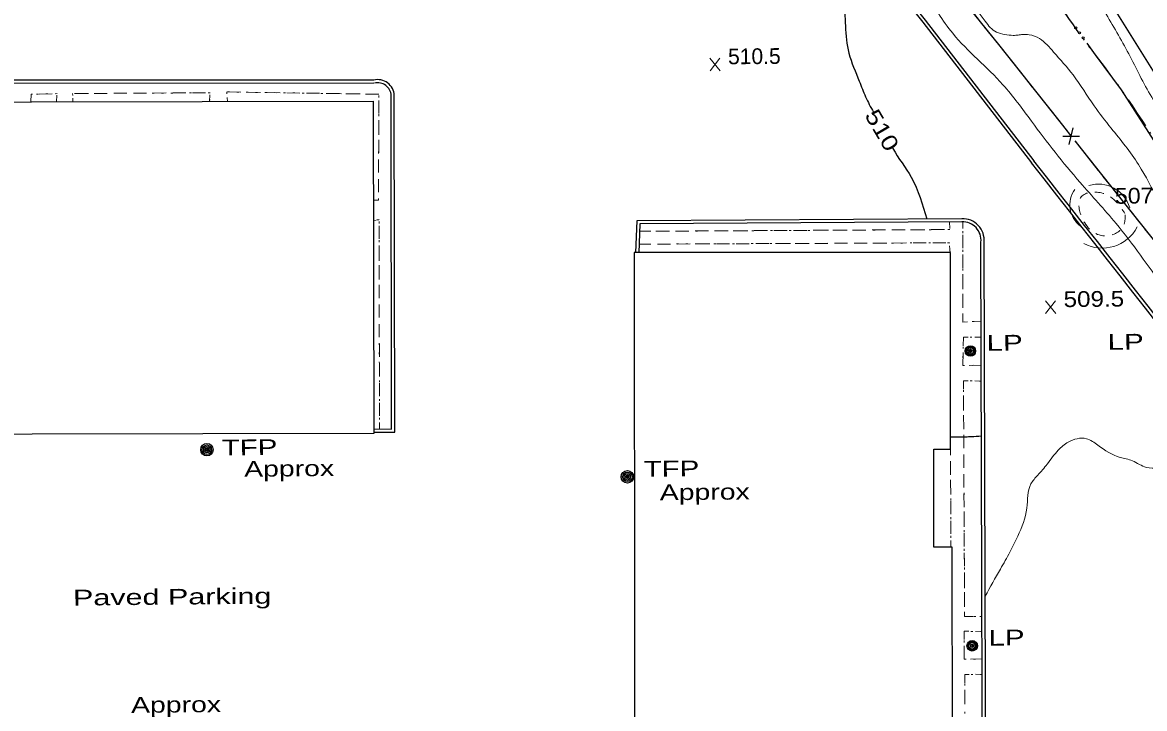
# Model space of a CAD drawing. Extents: x 2362213 to 2366494, y 6968794 to 6978110.
# Drawn here: x 2363722.2 to 2364064.6, y 6975952.7 to 6976162 of the extents above; entities that cross this region are included whole.
import ezdxf
from ezdxf.enums import TextEntityAlignment as Align

# ---------------------------------------------------------------- set-up
doc = ezdxf.new("R2010")
doc.units = 0
doc.header["$LTSCALE"] = 1.9
for name, pattern in [('DASH_DOUBLE_DOT', [9.2, 5, -1.2, 0.3, -1.2, 0.3, -1.2]), ('DOTTED', [1.5, 0.3, -1.2]), ('LONG_DASH_SHORT_DASH', [9.9, 6, -1.2, 1.5, -1.2]), ('SHORT_DASHED', [2.7, 1.5, -1.2])]:
    doc.linetypes.add(name, pattern=pattern)
for name, color, linetype, lineweight in [('11', 7, 'Continuous', 25), ('13', 7, 'Continuous', 13), ('17', 7, 'Continuous', 25), ('2', 7, 'Continuous', 25), ('20', 7, 'Continuous', 25), ('25', 7, 'Continuous', 25), ('29', 7, 'Continuous', 13), ('31', 7, 'Continuous', 25), ('35', 7, 'Continuous', 13)]:
    doc.layers.add(name, color=color, linetype=linetype, lineweight=lineweight)

msp = doc.modelspace()

# ---------------------------------------------------------------- linework, layer by layer
at = {"layer": '11'}
for points in [[(2363568.535, 6976137.457), (2363829.242, 6976137.969), (2363829.438, 6976036.567), (2363568.731, 6976036.064)], [(2364005.429, 6976091.845), (2363908.886, 6976091.766), (2363909.079, 6975850.977), (2364006.102, 6975851.05), (2364006.053, 6975911.893), (2364000.643, 6975911.891), (2364000.637, 6975941.923), (2364005.977, 6975941.923), (2364005.966, 6976001.926), (2364000.315, 6976001.922), (2364000.291, 6976031.843), (2364005.441, 6976031.842)]]:
    msp.add_lwpolyline(points, close=True, dxfattribs=at)
at = {"layer": '13'}
for p, q in [((2363731.326, 6976140.237), (2363727.327, 6976140.159)), ((2363732.64, 6976137.779), (2363732.791, 6976139.771)), ((2363737.609, 6976138.887), (2363737.66, 6976137.787)), ((2363742.145, 6976140.33), (2363738.146, 6976140.302)), ((2363748.146, 6976140.357), (2363744.145, 6976140.339)), ((2363754.146, 6976140.394), (2363750.146, 6976140.366)), ((2363760.146, 6976140.432), (2363756.146, 6976140.403)), ((2363766.145, 6976140.469), (2363762.145, 6976140.441)), ((2363772.146, 6976140.496), (2363768.146, 6976140.478)), ((2363778.146, 6976140.523), (2363774.146, 6976140.505)), ((2363779.351, 6976137.874), (2363779.462, 6976139.875)), ((2363784.699, 6976139.115), (2363784.781, 6976137.886)), ((2363788.903, 6976140.735), (2363784.903, 6976140.787)), ((2363794.905, 6976140.643), (2363790.904, 6976140.704)), ((2363800.906, 6976140.55), (2363796.906, 6976140.612)), ((2363806.908, 6976140.457), (2363802.907, 6976140.519)), ((2363812.909, 6976140.364), (2363808.907, 6976140.426)), ((2363818.91, 6976140.271), (2363814.909, 6976140.333)), ((2363824.911, 6976140.178), (2363820.91, 6976140.24)), ((2363830.912, 6976140.085), (2363826.911, 6976140.147)), ((2363830.979, 6976134.166), (2363830.99, 6976138.166)), ((2363830.956, 6976128.166), (2363830.968, 6976132.167)), ((2363830.943, 6976122.165), (2363830.955, 6976126.165)), ((2363830.92, 6976116.164), (2363830.932, 6976120.165)), ((2363830.907, 6976110.165), (2363830.919, 6976114.164)), ((2363830.947, 6976101.814), (2363829.309, 6976101.588)), ((2364005.091, 6976101.122), (2364005.2, 6976099.123)), ((2364009.141, 6976101.151), (2364009.14, 6976099.151)), ((2363831.082, 6976095.955), (2363831.074, 6976099.955)), ((2363913.544, 6976098.28), (2363910.514, 6976098.261)), ((2363919.544, 6976098.317), (2363915.544, 6976098.289)), ((2363925.544, 6976098.355), (2363921.544, 6976098.327)), ((2363931.544, 6976098.382), (2363927.544, 6976098.364)), ((2363937.544, 6976098.419), (2363933.544, 6976098.391)), ((2363943.544, 6976098.456), (2363939.544, 6976098.428)), ((2363949.544, 6976098.493), (2363945.545, 6976098.465)), ((2363955.544, 6976098.52), (2363951.544, 6976098.502)), ((2363961.543, 6976098.557), (2363957.544, 6976098.529)), ((2363967.544, 6976098.595), (2363963.544, 6976098.566)), ((2363973.543, 6976098.632), (2363969.544, 6976098.604)), ((2363979.543, 6976098.659), (2363975.543, 6976098.641)), ((2363985.543, 6976098.696), (2363981.543, 6976098.668)), ((2363991.544, 6976098.733), (2363987.543, 6976098.705)), ((2363997.543, 6976098.76), (2363993.544, 6976098.742)), ((2364003.543, 6976098.787), (2363999.543, 6976098.769)), ((2363831.09, 6976089.955), (2363831.081, 6976093.955)), ((2363913.981, 6976094.354), (2363910.381, 6976094.35)), ((2363919.981, 6976094.381), (2363915.981, 6976094.363)), ((2363925.981, 6976094.409), (2363921.982, 6976094.39)), ((2363931.981, 6976094.436), (2363927.981, 6976094.418)), ((2363937.981, 6976094.463), (2363933.981, 6976094.445)), ((2363943.982, 6976094.49), (2363939.981, 6976094.472)), ((2363949.981, 6976094.517), (2363945.982, 6976094.499)), ((2363955.981, 6976094.544), (2363951.981, 6976094.526)), ((2363961.981, 6976094.571), (2363957.981, 6976094.553)), ((2363967.982, 6976094.599), (2363963.981, 6976094.58)), ((2363973.982, 6976094.626), (2363969.982, 6976094.608)), ((2363979.982, 6976094.653), (2363975.982, 6976094.635)), ((2363985.982, 6976094.68), (2363981.982, 6976094.662)), ((2363991.983, 6976094.707), (2363987.982, 6976094.689)), ((2363997.982, 6976094.734), (2363993.983, 6976094.716)), ((2364003.982, 6976094.761), (2363999.982, 6976094.743)), ((2364005.289, 6976091.844), (2364005.13, 6976093.832)), ((2364009.149, 6976097.151), (2364009.157, 6976093.151)), ((2364009.156, 6976091.15), (2364009.164, 6976087.151)), ((2363831.107, 6976083.956), (2363831.099, 6976087.955)), ((2364009.173, 6976085.151), (2364009.181, 6976081.15)), ((2363831.114, 6976077.954), (2363831.106, 6976081.955)), ((2364009.18, 6976079.15), (2364009.189, 6976075.15)), ((2363831.131, 6976071.954), (2363831.123, 6976075.954)), ((2363831.138, 6976065.954), (2363831.13, 6976069.954)), ((2364012.642, 6976070.743), (2364014.771, 6976070.833)), ((2363831.155, 6976059.954), (2363831.147, 6976063.954)), ((2364014.787, 6976065.963), (2364012.787, 6976065.944)), ((2364009.24, 6976061.341), (2364009.128, 6976057.339)), ((2363831.162, 6976053.954), (2363831.154, 6976057.954)), ((2364011.079, 6976057.337), (2364014.808, 6976057.443)), ((2363831.169, 6976047.954), (2363831.161, 6976051.954)), ((2364014.825, 6976052.563), (2364012.824, 6976052.604)), ((2363831.177, 6976041.953), (2363831.169, 6976045.954)), ((2364009.386, 6976048.131), (2364009.404, 6976044.131)), ((2363831.175, 6976037.954), (2363831.176, 6976039.954)), ((2364009.413, 6976042.132), (2364009.431, 6976038.132)), ((2364009.44, 6976036.131), (2364009.458, 6976032.131)), ((2364005.429, 6976029.922), (2364005.421, 6976031.842)), ((2364009.467, 6976030.131), (2364009.485, 6976026.131)), ((2364005.446, 6976023.922), (2364005.438, 6976027.922)), ((2364005.463, 6976017.923), (2364005.455, 6976021.922)), ((2364009.494, 6976024.131), (2364009.512, 6976020.131)), ((2364005.49, 6976011.922), (2364005.472, 6976015.923)), ((2364009.522, 6976018.132), (2364009.54, 6976014.131)), ((2364009.549, 6976012.131), (2364009.567, 6976008.131)), ((2364005.518, 6976005.922), (2364005.5, 6976009.922)), ((2364009.576, 6976006.131), (2364009.604, 6976002.131)), ((2364005.536, 6976001.922), (2364005.527, 6976003.922)), ((2364009.613, 6976000.131), (2364009.641, 6975996.131)), ((2364009.65, 6975994.132), (2364009.678, 6975990.131)), ((2364009.687, 6975988.131), (2364009.705, 6975984.131)), ((2364014.338, 6975980.775), (2364015.038, 6975980.781)), ((2364015.053, 6975976.111), (2364013.052, 6975976.172)), ((2364009.583, 6975971.75), (2364009.581, 6975967.749)), ((2364011.523, 6975967.727), (2364015.072, 6975967.801)), ((2364015.087, 6975963.101), (2364013.087, 6975963.102)), ((2364009.811, 6975958.361), (2364009.809, 6975954.36))]:
    msp.add_line(p, q, dxfattribs=at)
at = {"layer": '13', "linetype": 'DOTTED'}
msp.add_line((2364005.536, 6976001.922), (2364005.421, 6976031.842), dxfattribs=at)
for points in [[(2363732.64, 6976137.779), (2363732.826, 6976140.271), (2363724.887, 6976140.116), (2363724.789, 6976137.765)], [(2363779.351, 6976137.874), (2363779.496, 6976140.526), (2363737.556, 6976140.296), (2363737.66, 6976137.787)], [(2363829.3, 6976107.74), (2363830.89, 6976107.755), (2363830.992, 6976140.086), (2363784.583, 6976140.794), (2363784.781, 6976137.886)], [(2363831.175, 6976037.954), (2363831.066, 6976101.835), (2363829.309, 6976101.588)], [(2364005.091, 6976101.122), (2364005.213, 6976098.793), (2363910.514, 6976098.261)], [(2364009.141, 6976101.151), (2364009.202, 6976070.59), (2364014.771, 6976070.833)], [(2364005.289, 6976091.844), (2364005.052, 6976094.762), (2363910.381, 6976094.35)], [(2364014.787, 6976065.963), (2364009.366, 6976065.921), (2364009.129, 6976057.289), (2364014.808, 6976057.443)], [(2364014.825, 6976052.563), (2364009.363, 6976052.671), (2364009.728, 6975980.741), (2364015.038, 6975980.781)], [(2364015.053, 6975976.111), (2364009.58, 6975976.279), (2364009.582, 6975967.689), (2364015.072, 6975967.801)], [(2364015.087, 6975963.101), (2364009.816, 6975963.091), (2364009.733, 6975890.947), (2364015.303, 6975891.09)]]:
    msp.add_lwpolyline(points, dxfattribs=at)
at = {"layer": '13'}
for points in [[(2363725.327, 6976140.12), (2363724.887, 6976140.116), (2363724.789, 6976137.765)], [(2363829.3, 6976107.74), (2363830.89, 6976107.755), (2363830.896, 6976108.165)], [(2364009.198, 6976073.15), (2364009.202, 6976070.59), (2364010.642, 6976070.654)], [(2364010.787, 6976065.935), (2364009.366, 6976065.921), (2364009.291, 6976063.341)], [(2364010.824, 6976052.645), (2364009.363, 6976052.671), (2364009.377, 6976050.131)], [(2364009.714, 6975982.131), (2364009.728, 6975980.741), (2364012.338, 6975980.766)], [(2364011.052, 6975976.233), (2364009.58, 6975976.279), (2364009.584, 6975973.749)], [(2364011.087, 6975963.093), (2364009.816, 6975963.091), (2364009.812, 6975960.361)]]:
    msp.add_lwpolyline(points, dxfattribs=at)
at = {"layer": '17'}
for p, q in [((2364041.667, 6976124.802), (2364042.81, 6976129.804)), ((2364039.674, 6976127.314), (2364044.804, 6976127.293))]:
    msp.add_line(p, q, dxfattribs=at)
at = {"layer": '17', "linetype": 'LONG_DASH_SHORT_DASH'}
msp.add_lwpolyline([(2363992.024, 6976190.092), (2364020.086, 6976155.238), (2364056.112, 6976109.729), (2364097.122, 6976058.377), (2364140.283, 6976003.925), (2364170.649, 6975965.683), (2364184.009, 6975945.729), (2364208.098, 6975904.955), (2364239.175, 6975845.67), (2364258.744, 6975804.934), (2364269.023, 6975778.831), (2364281.55, 6975738.268), (2364292.091, 6975696.137), (2364296.623, 6975673.958), (2364297.473, 6975666.597), (2364297.622, 6975656.157)], dxfattribs=at)
at = {"layer": '17'}
for points in [[(2364003.692, 6976175.603), (2364020.086, 6976155.238), (2364041.1, 6976128.697)], [(2364043.337, 6976125.878), (2364056.112, 6976109.729), (2364080.707, 6976078.931)]]:
    msp.add_lwpolyline(points, dxfattribs=at)
at = {"layer": '2'}
for p, q in [((2364068.646, 6976145.029), (2364055.476, 6976166.095)), ((2363829.42, 6976143.441), (2363565.909, 6976143.282)), ((2363829.421, 6976144.401), (2363565.91, 6976144.242))]:
    msp.add_line(p, q, dxfattribs=at)
for points in [[(2363981.443, 6976181.621), (2363996.95, 6976162.067), (2364030.09, 6976119.181)], [(2363982.198, 6976182.218), (2363997.705, 6976162.655), (2364030.855, 6976119.768)], [(2363829.434, 6976037.007), (2363835.834, 6976036.958), (2363835.716, 6976139.731)], [(2363829.444, 6976037.968), (2363834.875, 6976037.929), (2363834.756, 6976139.732)], [(2364008.862, 6976102.108), (2363909.664, 6976101.454), (2363909.336, 6976091.77)], [(2364008.871, 6976101.148), (2363910.593, 6976100.502), (2363910.296, 6976091.739)], [(2364006.053, 6975853.1), (2364015.41, 6975853.579), (2364014.702, 6976094.903)], [(2364006.102, 6975852.141), (2364016.368, 6975852.668), (2364015.662, 6976094.903)]]:
    msp.add_lwpolyline(points, dxfattribs=at)
for centre, radius, start, end in [((2364612.28, 6976464.291), 598.591, 199.57167, 213.93038), ((2364612.28, 6976464.291), 597.631, 199.57167, 213.93038), ((2363830.648, 6976139.478), 5.074, 2.85835, 103.99291), ((2363830.648, 6976139.478), 4.114, 2.85835, 103.99291), ((2345859.784, 6961819.758), 23122.145, 37.7044, 38.20156), ((2345859.784, 6961819.758), 23123.105, 37.7044, 38.20156), ((2364009.114, 6976095.536), 6.577, 354.47747, 92.19809), ((2364009.114, 6976095.536), 5.617, 354.47747, 92.19809)]:
    msp.add_arc(centre, radius, start, end, dxfattribs=at)
at = {"layer": '20'}
for centre, radius in [((2364011.476, 6976061.761), 1.6), ((2364011.476, 6976061.761), 1.3), ((2364011.476, 6976061.761), 1), ((2364011.476, 6976061.761), 0.539), ((2364011.476, 6976061.761), 0.192), ((2363778.532, 6976031.632), 1.9), ((2363778.532, 6976031.632), 1.442), ((2363778.532, 6976031.632), 0.973), ((2363778.532, 6976031.632), 0.539), ((2363778.532, 6976031.632), 0.192), ((2363906.817, 6976023.343), 1.9), ((2363906.817, 6976023.343), 1.442), ((2363906.817, 6976023.343), 0.973), ((2363906.817, 6976023.343), 0.539), ((2363906.817, 6976023.343), 0.192), ((2364012.043, 6975971.803), 1.6), ((2364012.043, 6975971.803), 1.3), ((2364012.043, 6975971.803), 1), ((2364012.043, 6975971.803), 0.539), ((2364012.043, 6975971.803), 0.192)]:
    msp.add_circle(centre, radius, dxfattribs=at)
at = {"layer": '25'}
for points in [[(2364042.444, 6976161.951), (2364041.755, 6976162.894), (2364034.036, 6976174.402), (2364026.344, 6976185.928), (2364022.228, 6976191.859), (2364018.13, 6976197.872), (2364017.274, 6976199.614), (2364016.558, 6976202.457), (2364016.1, 6976205.372), (2364015.987, 6976206.761), (2364016.017, 6976208.851), (2364015.987, 6976209.901), (2364015.847, 6976210.94), (2364015.423, 6976212.416), (2364014.698, 6976213.929)], [(2364080.491, 6976105.831), (2364070.076, 6976121.922), (2364057.611, 6976141.394), (2364049.637, 6976152.12), (2364047.074, 6976155.625)]]:
    msp.add_lwpolyline(points, dxfattribs=at)
for centre in [(2364043.608, 6976160.362), (2364044.742, 6976158.812), (2364045.876, 6976157.263)]:
    msp.add_circle(centre, 0.3, dxfattribs=at)
at = {"layer": '25', "linetype": 'DASH_DOUBLE_DOT'}
msp.add_spline([(2364310.491, 6975656.319), (2364309.315, 6975672.72), (2364298.364, 6975726.467), (2364286.692, 6975764.268), (2364256.739, 6975841.117), (2364237.482, 6975880.675), (2364207.194, 6975936.919), (2364187.287, 6975969.191), (2364152.962, 6976013.656), (2364115.828, 6976058.935), (2364082.642, 6976102.511), (2364057.611, 6976141.394), (2364041.755, 6976162.894), (2364026.344, 6976185.928), (2364018.13, 6976197.872), (2364016.1, 6976205.372), (2364015.847, 6976210.94), (2364013.084, 6976216.455), (2364009.051, 6976219.846), (2363997.967, 6976222.231), (2363988.629, 6976226.282), (2363979.044, 6976231.97), (2363962.438, 6976249.274), (2363954.619, 6976263.83), (2363947.844, 6976280.085), (2363938.606, 6976306.129), (2363935.221, 6976325.478), (2363933.103, 6976340.059), (2363930.105, 6976355.511)], degree=3, dxfattribs=at)
at = {"layer": '29'}
for centre, radius, start, end in [((2364049.862, 6976106.318), 8.037, 143.78789, 233.78789), ((2364050.472, 6976102.605), 10.057, 16.56868, 106.56868), ((2364051.671, 6976105.205), 12.063, 242.22539, 332.22539)]:
    msp.add_arc(centre, radius, start, end, dxfattribs=at)
at = {"layer": '29', "linetype": 'SHORT_DASHED'}
msp.add_spline([(2364058.744, 6976103.273), (2364058.088, 6976099.717), (2364052.474, 6976096.883), (2364045.47, 6976102.517), (2364045.31, 6976108.777), (2364051.97, 6976109.85), (2364056.239, 6976106.951), (2364058.64, 6976103.692)], degree=3, dxfattribs=at)
at = {"layer": '31', "lineweight": 13}
for p, q in [((2363935.119, 6976147.248), (2363932.002, 6976151.099)), ((2363932.039, 6976147.219), (2363935.082, 6976151.129)), ((2364037.5, 6976073.18), (2364034.383, 6976077.03)), ((2364034.42, 6976073.15), (2364037.463, 6976077.059))]:
    msp.add_line(p, q, dxfattribs=at)
at = {"layer": '31'}
for points in [[(2363954.115, 6976214.893), (2363955.261, 6976212.193), (2363958.435, 6976205.513), (2363961.394, 6976200.322), (2363964.505, 6976192.931), (2363966.327, 6976185.487), (2363969.244, 6976177.375), (2363972.542, 6976169.155), (2363973.34, 6976160.893), (2363974.419, 6976152.633), (2363977.581, 6976144.062), (2363979.496, 6976139.3), (2363981.881, 6976134.624)], [(2363987.43, 6976124.255), (2363987.827, 6976123.529), (2363993.402, 6976114.742), (2363998.182, 6976102.036)], [(2364014.875, 6976035.772), (2364011.697, 6976035.552), (2364010.096, 6976035.487), (2364005.436, 6976035.453)]]:
    msp.add_spline(points, degree=3, dxfattribs=at)
at = {"layer": '35'}
for points in [[(2364320.186, 6976336.354), (2364312.046, 6976337.387), (2364300.88, 6976339.001), (2364291.908, 6976340.245), (2364283.656, 6976340.427), (2364273.401, 6976341.809), (2364266.795, 6976344.596), (2364255.357, 6976347.567), (2364241.5, 6976351.356), (2364229.939, 6976353.446), (2364220.04, 6976355.472), (2364206.378, 6976356.581), (2364191.943, 6976358.164), (2364171.313, 6976361.218), (2364152.961, 6976363.443), (2364138.047, 6976365.821), (2364122.667, 6976365.855), (2364100.952, 6976372.568), (2364097.005, 6976373.121), (2364085.445, 6976375.141), (2364075.63, 6976376.677), (2364067.15, 6976377.757), (2364058.84, 6976377.758), (2364052.564, 6976376.168), (2364050.206, 6976372.855), (2364049.676, 6976369.67), (2364047.772, 6976360.651), (2364046.295, 6976352.897), (2364045.392, 6976342.788), (2364046.503, 6976331.078), (2364046.774, 6976324.719), (2364046.436, 6976319.217), (2364044.651, 6976314.55), (2364045.218, 6976310.595), (2364047.197, 6976302.352), (2364048.781, 6976296.638), (2364051.201, 6976287.261), (2364052.729, 6976276.954), (2364054.244, 6976268.009), (2364056.645, 6976257.58), (2364059.968, 6976246.722), (2364064.079, 6976232.85), (2364067.254, 6976223.941), (2364070.984, 6976215.556), (2364075.377, 6976204.787), (2364085.505, 6976186.272), (2364097.972, 6976165.51), (2364103.6, 6976154.354), (2364112.967, 6976138.811), (2364121.72, 6976126.084), (2364129.551, 6976114.478), (2364142.998, 6976093.785)], [(2364235.65, 6975959.651), (2364234.164, 6975959.157), (2364231.29, 6975958.47), (2364228.544, 6975958.034), (2364223.743, 6975958.208), (2364220.876, 6975958.951), (2364216.43, 6975961.648), (2364209.104, 6975967.409), (2364202.386, 6975974.615), (2364193.939, 6975985.825), (2364183.892, 6975996.891), (2364175.148, 6976005.757), (2364164.738, 6976016.13), (2364154.837, 6976028.865), (2364147.242, 6976037.753), (2364138.141, 6976047.107), (2364126.511, 6976060.898), (2364113.286, 6976075.861), (2364103.143, 6976086.756), (2364091.855, 6976101.108), (2364084.076, 6976113.645), (2364074.668, 6976127.997), (2364066.811, 6976139.222), (2364059.786, 6976152.436), (2364052.462, 6976165.336), (2364044.858, 6976179.345), (2364040.418, 6976188.753), (2364037.73, 6976197.048)], [(2363990.406, 6976188.806), (2363992.575, 6976186.897), (2363996.452, 6976182.874), (2364003.212, 6976175.529), (2364007.446, 6976171.019), (2364010.63, 6976168.578), (2364016.009, 6976162.359), (2364019.42, 6976159.021), (2364022.007, 6976158.347), (2364024.56, 6976158.051), (2364026.089, 6976158.146), (2364027.367, 6976158.318), (2364029.458, 6976158.248), (2364032.551, 6976157.067), (2364036.88, 6976152.938), (2364042.836, 6976145.964), (2364049.226, 6976136.564), (2364054.441, 6976129.744), (2364062.778, 6976118.602), (2364068.922, 6976107.631), (2364074.796, 6976097.796), (2364079.901, 6976090.004), (2364084.92, 6976082.863), (2364092.481, 6976072.123), (2364099.555, 6976063.501), (2364117.192, 6976043.787), (2364122.493, 6976034.397), (2364126.085, 6976025.801), (2364137.228, 6976008.626), (2364147.201, 6975992.69), (2364155.168, 6975982.586), (2364163.136, 6975977.462), (2364172.666, 6975966.002), (2364178.411, 6975959.226), (2364180.991, 6975951.9), (2364184.396, 6975943.892), (2364186.692, 6975937.054), (2364188.392, 6975930.79), (2364188.505, 6975925.261), (2364188.357, 6975918.779), (2364187.038, 6975915.346), (2364188.252, 6975908.788), (2364188.827, 6975900.903), (2364187.715, 6975892.742), (2364185.545, 6975886.321), (2364182.16, 6975881.697), (2364178.232, 6975878.241), (2364173.628, 6975875.467), (2364168.822, 6975873.971), (2364164.374, 6975871.619), (2364159.073, 6975870.748), (2364154.895, 6975870.518), (2364149.335, 6975870.495)], [(2363986.475, 6976185.679), (2363988.471, 6976183.058), (2363997.525, 6976170.994), (2364006.103, 6976158.674), (2364021.423, 6976142.98), (2364030.11, 6976131.853), (2364044.938, 6976113.192), (2364055.919, 6976100.676), (2364070.484, 6976081.144), (2364086.205, 6976061.314), (2364096.959, 6976049.215), (2364111.854, 6976028.816), (2364122.774, 6976014.319), (2364134.684, 6975998.622), (2364146.432, 6975984.213), (2364155.059, 6975970.854), (2364160.013, 6975961.981), (2364165.438, 6975952.102), (2364166.38, 6975943.531), (2364166.462, 6975935.971), (2364165.017, 6975924.847), (2364162.383, 6975917.902), (2364160.68, 6975916.055), (2364158.427, 6975915.454), (2364157.105, 6975915.631), (2364155.096, 6975917.612)], [(2364156.228, 6975956.255), (2364154.369, 6975955.147), (2364152.264, 6975954.617), (2364149.168, 6975954.207), (2364146.152, 6975953.759), (2364139.766, 6975953.208), (2364131.13, 6975958.116), (2364126.801, 6975964.285), (2364120.531, 6975974.566), (2364113.008, 6975983.284), (2364107.299, 6975988.53), (2364096.135, 6976001.415), (2364086.848, 6976014.767), (2364083.925, 6976018.18), (2364080.11, 6976020.783), (2364076.944, 6976022.463), (2364072.61, 6976024.912), (2364068.83, 6976025.976), (2364065.177, 6976026.251), (2364060.918, 6976028.25), (2364057.178, 6976029.295), (2364050.412, 6976032.981), (2364046.863, 6976034.997), (2364041.313, 6976033.944), (2364038.306, 6976031.515), (2364034.907, 6976027.233), (2364032.018, 6976023.865), (2364029.953, 6976021.215), (2364028.714, 6976013.813), (2364025.935, 6976005.256), (2364023.521, 6976000.373), (2364020.64, 6975995.236), (2364015.98, 6975986.951)]]:
    msp.add_spline(points, degree=3, dxfattribs=at)

# ---------------------------------------------------------------- texts
at = {"layer": '2', "width": 1.45}
msp.add_text('Paved Parking', height=4.8, rotation=0.546, dxfattribs=at).set_placement((2363737.693, 6975984.081))
at = {"layer": '20'}
for s, width, p in [('  LP', 1.4, (2364011.477, 6976061.762)), ('  LP', 1.4, (2364048.395, 6976062.064)), ('  TFP', 1.4, (2363778.08, 6976029.827)), ('Approx', 1.35, (2363789.912, 6976023.36)), ('  TFP', 1.4, (2363906.817, 6976023.343)), ('Approx', 1.35, (2363916.726, 6976016.208)), ('  LP', 1.4, (2364012.044, 6975971.804)), ('Approx', 1.35, (2363755.406, 6975951.328))]:
    msp.add_text(s, height=4.8, rotation=0.546, dxfattribs=dict(at, width=width)).set_placement(p)
at = {"layer": '31'}
msp.add_text('510.5', height=4.8, rotation=0.546, dxfattribs=at).set_placement((2363937.56, 6976149.212))
at = {"layer": '31', "width": 1.25}
msp.add_text(' 510 ', height=4.8, rotation=300.474, dxfattribs=at).set_placement((2363982.451, 6976127.91), align=Align.CENTER)
at = {"layer": '31'}
for s, width, p in [('507.4', 1.1, (2364055.592, 6976106.664)), ('509.5', 1.15, (2364039.941, 6976075.143))]:
    msp.add_text(s, height=4.8, rotation=0.546, dxfattribs=dict(at, width=width)).set_placement(p)

doc.saveas('drawing.dxf')
